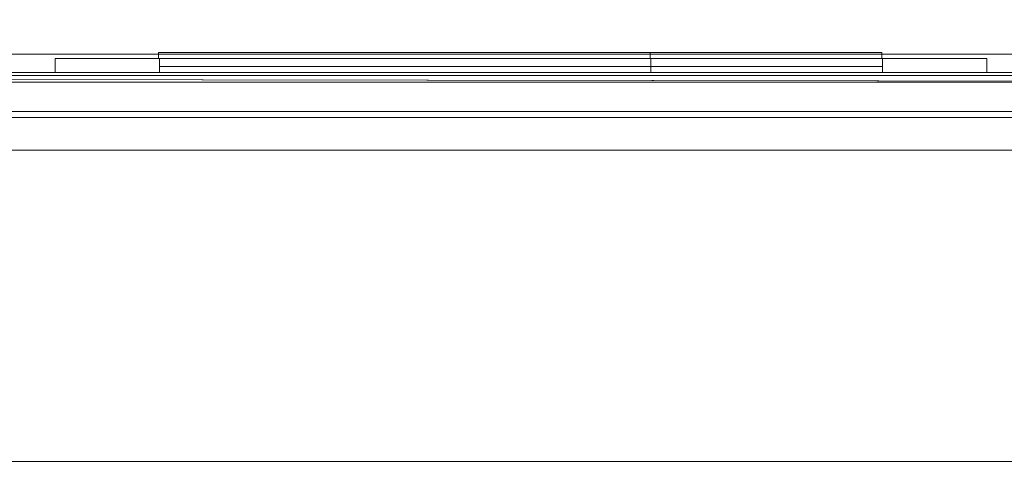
# Model space of a CAD drawing. Header units: inches. Extents: x 813 to 1305, y 19 to 194.
# Tile 651 of 875: x 1248.12 to 1254.46, y 104.09 to 107.07. Entities that reach past the tile are written whole.
import ezdxf

# ---------------------------------------------------------------- set-up
doc = ezdxf.new("R2010")
doc.units = ezdxf.units.IN
doc.header["$MEASUREMENT"] = 0
for name, color, linetype, true_color in [('CET color Grey2', 7, 'Continuous', 0x060606), ('CET color Grey98', 7, 'Continuous', 0xfafafa), ('CET color NavajoWhite4', 7, 'Continuous', 0x81775f)]:
    doc.layers.add(name, color=color, linetype=linetype, true_color=true_color)
doc.layers.add('CET Default', color=7, linetype='Continuous')

# ---------------------------------------------------------------- blocks, each defined once
blk = doc.blocks.new('*C164')
at = {"layer": 'CET color Grey2', "linetype": 'Continuous', "lineweight": 0}
for points, invisible_edges in [([(40, 2.5, 32.1525), (2, 2.5, 32.1525), (2, 2.5, 34.0275), (40, 2.5, 32.1525)], 4), ([(40, 2.5, 32.1525), (2, 2.5, 34.0275), (40, 2.5, 34.0275), (40, 2.5, 32.1525)], 9), ([(2, 2.5, 32.1525), (40, 2.5, 32.1525), (40, 0.5, 32.1525), (2, 2.5, 32.1525)], 4), ([(2, 2.5, 32.1525), (40, 0.5, 32.1525), (2, 0.5, 32.1525), (2, 2.5, 32.1525)], 9), ([(2, 0.5, 34.0275), (40, 0.5, 34.0275), (40, 2.5, 34.0275), (2, 0.5, 34.0275)], 4), ([(2, 0.5, 34.0275), (40, 2.5, 34.0275), (2, 2.5, 34.0275), (2, 0.5, 34.0275)], 9), ([(40, 2.5, 48.4213), (2, 2.5, 48.4213), (2, 2.5, 49.4213), (40, 2.5, 48.4213)], 4), ([(40, 2.5, 48.4213), (2, 2.5, 49.4213), (40, 2.5, 49.4213), (40, 2.5, 48.4213)], 9), ([(2, 2.5, 48.4213), (40, 2.5, 48.4213), (40, 0.5, 48.4213), (2, 2.5, 48.4213)], 4), ([(2, 2.5, 48.4213), (40, 0.5, 48.4213), (2, 0.5, 48.4213), (2, 2.5, 48.4213)], 9), ([(2, 0.5, 49.4213), (40, 0.5, 49.4213), (40, 2.5, 49.4213), (2, 0.5, 49.4213)], 4), ([(2, 0.5, 49.4213), (40, 2.5, 49.4213), (2, 2.5, 49.4213), (2, 0.5, 49.4213)], 9), ([(40, 2.5, 8.59), (2, 2.5, 8.59), (2, 2.5, 9.59), (40, 2.5, 8.59)], 4), ([(40, 2.5, 8.59), (2, 2.5, 9.59), (40, 2.5, 9.59), (40, 2.5, 8.59)], 9), ([(2, 2.5, 8.59), (40, 2.5, 8.59), (40, 0.5, 8.59), (2, 2.5, 8.59)], 4), ([(2, 2.5, 8.59), (40, 0.5, 8.59), (2, 0.5, 8.59), (2, 2.5, 8.59)], 9), ([(2, 0.5, 9.59), (40, 0.5, 9.59), (40, 2.5, 9.59), (2, 0.5, 9.59)], 4), ([(2, 0.5, 9.59), (40, 2.5, 9.59), (2, 2.5, 9.59), (2, 0.5, 9.59)], 9), ([(40, 2.5, 0.5), (2, 2.5, 0.5), (2, 2.5, 1.5), (40, 2.5, 0.5)], 4), ([(40, 2.5, 0.5), (2, 2.5, 1.5), (40, 2.5, 1.5), (40, 2.5, 0.5)], 9), ([(2, 2.5, 0.5), (40, 2.5, 0.5), (40, 0.5, 0.5), (2, 2.5, 0.5)], 4), ([(2, 2.5, 0.5), (40, 0.5, 0.5), (2, 0.5, 0.5), (2, 2.5, 0.5)], 9), ([(2, 0.5, 1.5), (40, 0.5, 1.5), (40, 2.5, 1.5), (2, 0.5, 1.5)], 4), ([(2, 0.5, 1.5), (40, 2.5, 1.5), (2, 2.5, 1.5), (2, 0.5, 1.5)], 9), ([(2, 0.5, 32.1525), (40, 0.5, 32.1525), (40, 0.5, 34.0275), (2, 0.5, 32.1525)], 4), ([(2, 0.5, 32.1525), (40, 0.5, 34.0275), (2, 0.5, 34.0275), (2, 0.5, 32.1525)], 9), ([(2, 0.5, 48.4213), (40, 0.5, 48.4213), (40, 0.5, 49.4213), (2, 0.5, 48.4213)], 4), ([(2, 0.5, 48.4213), (40, 0.5, 49.4213), (2, 0.5, 49.4213), (2, 0.5, 48.4213)], 9), ([(2, 0.5, 8.59), (40, 0.5, 8.59), (40, 0.5, 9.59), (2, 0.5, 8.59)], 4), ([(2, 0.5, 8.59), (40, 0.5, 9.59), (2, 0.5, 9.59), (2, 0.5, 8.59)], 9), ([(2, 0.5, 0.5), (40, 0.5, 0.5), (40, 0.5, 1.5), (2, 0.5, 0.5)], 4), ([(2, 0.5, 0.5), (40, 0.5, 1.5), (2, 0.5, 1.5), (2, 0.5, 0.5)], 9)]:
    blk.add_3dface(points, dxfattribs=dict(at, invisible_edges=invisible_edges))
at = {"layer": 'CET color Grey98', "linetype": 'Continuous', "lineweight": 0}
for points, invisible_edges in [([(36.225, 3.09, 5.5505), (31.575, 3.09, 5.5505), (31.575, 3.1294, 5.5505), (36.225, 3.09, 5.5505)], 4), ([(36.225, 3.09, 5.5505), (31.575, 3.1294, 5.5505), (36.225, 3.1294, 5.5505), (36.225, 3.09, 5.5505)], 9), ([(36.225, 3.1294, 7.5505), (31.575, 3.1294, 7.5505), (31.575, 3.09, 7.5505), (36.225, 3.1294, 7.5505)], 4), ([(36.225, 3.1294, 7.5505), (31.575, 3.09, 7.5505), (36.225, 3.09, 7.5505), (36.225, 3.1294, 7.5505)], 9), ([(36.225, 3.1294, 5.5505), (31.575, 3.1294, 5.5505), (31.575, 3.1294, 7.5505), (36.225, 3.1294, 5.5505)], 4), ([(36.225, 3.1294, 5.5505), (31.575, 3.1294, 7.5505), (36.225, 3.1294, 7.5505), (36.225, 3.1294, 5.5505)], 9), ([(31.575, 3.1294, 5.5505), (31.575, 3.09, 5.5505), (31.575, 3.09, 7.5505), (31.575, 3.1294, 5.5505)], 4), ([(31.575, 3.1294, 5.5505), (31.575, 3.09, 7.5505), (31.575, 3.1294, 7.5505), (31.575, 3.1294, 5.5505)], 9), ([(31.575, 3.09, 5.0305), (31.575, 3.1294, 5.0305), (31.575, 3.1294, 3.3705), (31.575, 3.09, 5.0305)], 4), ([(31.575, 3.09, 5.0305), (31.575, 3.1294, 3.3705), (31.575, 3.09, 3.3705), (31.575, 3.09, 5.0305)], 9), ([(31.575, 3.09, 5.0305), (34.735, 3.09, 5.0305), (34.735, 3.1294, 5.0305), (31.575, 3.09, 5.0305)], 4), ([(31.575, 3.09, 5.0305), (34.735, 3.1294, 5.0305), (31.575, 3.1294, 5.0305), (31.575, 3.09, 5.0305)], 9), ([(31.575, 3.1294, 3.3705), (34.735, 3.1294, 3.3705), (34.735, 3.09, 3.3705), (31.575, 3.1294, 3.3705)], 4), ([(31.575, 3.1294, 3.3705), (34.735, 3.09, 3.3705), (31.575, 3.09, 3.3705), (31.575, 3.1294, 3.3705)], 9), ([(31.575, 3.1294, 5.0305), (34.735, 3.1294, 5.0305), (34.735, 3.1294, 3.3705), (31.575, 3.1294, 5.0305)], 4), ([(31.575, 3.1294, 5.0305), (34.735, 3.1294, 3.3705), (31.575, 3.1294, 3.3705), (31.575, 3.1294, 5.0305)], 9), ([(34.735, 3.1294, 5.0305), (34.735, 3.09, 5.0305), (34.735, 3.09, 3.3705), (34.735, 3.1294, 5.0305)], 4), ([(34.735, 3.1294, 5.0305), (34.735, 3.09, 3.3705), (34.735, 3.1294, 3.3705), (34.735, 3.1294, 5.0305)], 9), ([(36.225, 3.09, 5.5505), (36.225, 3.1294, 5.5505), (36.225, 3.1294, 7.5505), (36.225, 3.09, 5.5505)], 4), ([(36.225, 3.09, 5.5505), (36.225, 3.1294, 7.5505), (36.225, 3.09, 7.5505), (36.225, 3.09, 5.5505)], 9), ([(31.58, 3.09, 5.5455), (31.58, 3.09, 5.0305), (30.91, 3.09, 2.5955), (31.58, 3.09, 5.5455)], 15), ([(31.58, 3.09, 7.5455), (31.58, 3.09, 5.5455), (30.91, 3.09, 2.5955), (31.58, 3.09, 7.5455)], 6), ([(31.58, 3.09, 7.5455), (30.91, 3.09, 2.5955), (30.91, 3.09, 8.2155), (31.58, 3.09, 7.5455)], 13), ([(36.23, 3.09, 7.5455), (31.58, 3.09, 7.5455), (30.91, 3.09, 8.2155), (36.23, 3.09, 7.5455)], 6), ([(36.23, 3.09, 7.5455), (30.91, 3.09, 8.2155), (36.9, 3.09, 8.2155), (36.23, 3.09, 7.5455)], 13), ([(34.74, 3.09, 3.3705), (36.9, 3.09, 2.5955), (30.91, 3.09, 2.5955), (34.74, 3.09, 3.3705)], 13), ([(31.58, 3.09, 3.3705), (34.74, 3.09, 3.3705), (30.91, 3.09, 2.5955), (31.58, 3.09, 3.3705)], 6), ([(31.58, 3.09, 3.3705), (30.91, 3.09, 2.5955), (31.58, 3.09, 5.0305), (31.58, 3.09, 3.3705)], 11), ([(30.91, 3.09, 2.5955), (36.9, 3.09, 2.5955), (30.91, 3, 2.5955), (30.91, 3.09, 2.5955)], 2), ([(36.9, 3.09, 2.5955), (36.9, 3, 2.5955), (30.91, 3, 2.5955), (36.9, 3.09, 2.5955)], 4), ([(30.91, 3.09, 8.2155), (30.91, 3.09, 2.5955), (30.91, 3, 8.2155), (30.91, 3.09, 8.2155)], 2), ([(30.91, 3.09, 2.5955), (30.91, 3, 2.5955), (30.91, 3, 8.2155), (30.91, 3.09, 2.5955)], 4), ([(36.9, 3.09, 8.2155), (30.91, 3.09, 8.2155), (36.9, 3, 8.2155), (36.9, 3.09, 8.2155)], 2), ([(30.91, 3.09, 8.2155), (30.91, 3, 8.2155), (36.9, 3, 8.2155), (30.91, 3.09, 8.2155)], 4), ([(31.575, 3.09, 5.5505), (36.225, 3.09, 5.5505), (36.225, 3.09, 7.5505), (31.575, 3.09, 5.5505)], 4), ([(31.575, 3.09, 5.5505), (36.225, 3.09, 7.5505), (31.575, 3.09, 7.5505), (31.575, 3.09, 5.5505)], 9), ([(34.735, 3.09, 5.0305), (31.575, 3.09, 5.0305), (31.575, 3.09, 3.3705), (34.735, 3.09, 5.0305)], 4), ([(34.735, 3.09, 5.0305), (31.575, 3.09, 3.3705), (34.735, 3.09, 3.3705), (34.735, 3.09, 5.0305)], 9), ([(31.58, 3.09, 5.5455), (31.58, 3.09, 7.5455), (31.58, 3, 5.5455), (31.58, 3.09, 5.5455)], 2), ([(31.58, 3.09, 7.5455), (31.58, 3, 7.5455), (31.58, 3, 5.5455), (31.58, 3.09, 7.5455)], 4), ([(36.23, 3.09, 5.5455), (31.58, 3.09, 5.5455), (36.23, 3, 5.5455), (36.23, 3.09, 5.5455)], 2), ([(31.58, 3.09, 5.5455), (31.58, 3, 5.5455), (36.23, 3, 5.5455), (31.58, 3.09, 5.5455)], 4), ([(31.58, 3.09, 5.0305), (34.74, 3.09, 5.0305), (31.58, 3, 5.0305), (31.58, 3.09, 5.0305)], 2), ([(34.74, 3.09, 5.0305), (34.74, 3, 5.0305), (31.58, 3, 5.0305), (34.74, 3.09, 5.0305)], 4), ([(31.58, 3.09, 3.3705), (31.58, 3.09, 5.0305), (31.58, 3, 3.3705), (31.58, 3.09, 3.3705)], 2), ([(31.58, 3.09, 5.0305), (31.58, 3, 5.0305), (31.58, 3, 3.3705), (31.58, 3.09, 5.0305)], 4), ([(34.74, 3.09, 3.3705), (31.58, 3.09, 3.3705), (34.74, 3, 3.3705), (34.74, 3.09, 3.3705)], 2), ([(31.58, 3.09, 3.3705), (31.58, 3, 3.3705), (34.74, 3, 3.3705), (31.58, 3.09, 3.3705)], 4), ([(31.58, 3.09, 5.5455), (36.23, 3.09, 5.5455), (34.74, 3.09, 5.0305), (31.58, 3.09, 5.5455)], 6), ([(31.58, 3.09, 5.5455), (34.74, 3.09, 5.0305), (31.58, 3.09, 5.0305), (31.58, 3.09, 5.5455)], 13), ([(31.58, 3.09, 7.5455), (36.23, 3.09, 7.5455), (31.58, 3, 7.5455), (31.58, 3.09, 7.5455)], 2), ([(36.23, 3.09, 7.5455), (36.23, 3, 7.5455), (31.58, 3, 7.5455), (36.23, 3.09, 7.5455)], 4), ([(36.23, 3.0394, 5.5455), (31.58, 3.0394, 5.5455), (31.58, 3.0394, 7.5455), (36.23, 3.0394, 5.5455)], 4), ([(36.23, 3.0394, 5.5455), (31.58, 3.0394, 7.5455), (36.23, 3.0394, 7.5455), (36.23, 3.0394, 5.5455)], 9), ([(34.74, 3.0394, 3.3705), (31.58, 3.0394, 3.3705), (31.58, 3.0394, 5.0305), (34.74, 3.0394, 3.3705)], 4), ([(34.74, 3.0394, 3.3705), (31.58, 3.0394, 5.0305), (34.74, 3.0394, 5.0305), (34.74, 3.0394, 3.3705)], 9), ([(36.1675, 3.09, 5.608), (31.6425, 3.09, 5.608), (31.6425, 3.09, 7.483), (36.1675, 3.09, 5.608)], 4), ([(36.1675, 3.09, 5.608), (31.6425, 3.09, 7.483), (36.1675, 3.09, 7.483), (36.1675, 3.09, 5.608)], 9), ([(34.6775, 3.09, 3.433), (31.6425, 3.09, 3.433), (31.6425, 3.09, 4.968), (34.6775, 3.09, 3.433)], 4), ([(34.6775, 3.09, 3.433), (31.6425, 3.09, 4.968), (34.6775, 3.09, 4.968), (34.6775, 3.09, 3.433)], 9), ([(34.74, 3.09, 5.0305), (34.74, 3.09, 3.3705), (34.74, 3, 5.0305), (34.74, 3.09, 5.0305)], 2), ([(34.74, 3.09, 3.3705), (34.74, 3, 3.3705), (34.74, 3, 5.0305), (34.74, 3.09, 3.3705)], 4), ([(36.23, 3.09, 5.5455), (34.74, 3.09, 3.3705), (34.74, 3.09, 5.0305), (36.23, 3.09, 5.5455)], 13), ([(34.74, 3.09, 3.3705), (36.23, 3.09, 5.5455), (36.9, 3.09, 2.5955), (34.74, 3.09, 3.3705)], 15), ([(36.23, 3.09, 5.5455), (36.23, 3.09, 7.5455), (36.9, 3.09, 8.2155), (36.23, 3.09, 5.5455)], 6), ([(36.23, 3.09, 5.5455), (36.9, 3.09, 8.2155), (36.9, 3.09, 2.5955), (36.23, 3.09, 5.5455)], 13), ([(36.23, 3.09, 7.5455), (36.23, 3.09, 5.5455), (36.23, 3, 7.5455), (36.23, 3.09, 7.5455)], 2), ([(36.23, 3.09, 5.5455), (36.23, 3, 5.5455), (36.23, 3, 7.5455), (36.23, 3.09, 5.5455)], 4), ([(36.9, 3.09, 2.5955), (36.9, 3.09, 8.2155), (36.9, 3, 2.5955), (36.9, 3.09, 2.5955)], 2), ([(36.9, 3.09, 8.2155), (36.9, 3, 8.2155), (36.9, 3, 2.5955), (36.9, 3.09, 8.2155)], 4), ([(42, 3, 0.5625), (0, 3, 0.5625), (0, 3, 0.8675), (42, 3, 0.5625)], 4), ([(42, 3, 0.5625), (0, 3, 0.8675), (42, 3, 0.8675), (42, 3, 0.5625)], 9), ([(42, 3, 0.8675), (0, 3, 0.8675), (0, 2.9375, 0.93), (42, 3, 0.8675)], 4), ([(42, 3, 0.8675), (0, 2.9375, 0.93), (42, 2.9375, 0.93), (42, 3, 0.8675)], 9), ([(41.9803, 3, 1.18), (0.0197, 3, 1.18), (0.0197, 3, 8.84), (41.9803, 3, 1.18)], 4), ([(41.9803, 3, 1.18), (0.0197, 3, 8.84), (41.9803, 3, 8.84), (41.9803, 3, 1.18)], 9), ([(41.9803, 3, 8.84), (0.0197, 3, 8.84), (0.0197, 2.9375, 8.9025), (41.9803, 3, 8.84)], 4), ([(41.9803, 3, 8.84), (0.0197, 2.9375, 8.9025), (41.9803, 2.9375, 8.9025), (41.9803, 3, 8.84)], 9), ([(0.0312, 0.0197, 49.5), (41.9687, 0.0197, 49.5), (41.9687, 2.9803, 49.5), (0.0312, 0.0197, 49.5)], 4), ([(0.0312, 0.0197, 49.5), (41.9687, 2.9803, 49.5), (0.0312, 2.9803, 49.5), (0.0312, 0.0197, 49.5)], 9), ([(0.0312, 2.9803, 49.5), (41.9687, 2.9803, 49.5), (41.9687, 2.9803, 49.25), (0.0312, 2.9803, 49.5)], 4), ([(0.0312, 2.9803, 49.5), (41.9687, 2.9803, 49.25), (0.0312, 2.9803, 49.25), (0.0312, 2.9803, 49.5)], 9), ([(0.0312, 2.9803, 49.25), (41.9687, 2.9803, 49.25), (41.9687, 0.0197, 49.25), (0.0312, 2.9803, 49.25)], 4), ([(0.0312, 2.9803, 49.25), (41.9687, 0.0197, 49.25), (0.0312, 0.0197, 49.25), (0.0312, 2.9803, 49.25)], 9), ([(41.8125, 2.9375, 9.09), (0.1875, 3, 9.1525), (41.8125, 3, 9.1525), (41.8125, 2.9375, 9.09)], 9), ([(41.8125, 2.9375, 9.09), (0.1875, 2.9375, 9.09), (0.1875, 3, 9.1525), (41.8125, 2.9375, 9.09)], 4), ([(41.8125, 3, 9.1525), (0.1875, 3, 32.9025), (41.8125, 3, 32.9025), (41.8125, 3, 9.1525)], 9), ([(41.8125, 3, 9.1525), (0.1875, 3, 9.1525), (0.1875, 3, 32.9025), (41.8125, 3, 9.1525)], 4), ([(41.8125, 3, 32.9025), (0.1875, 2.9375, 32.965), (41.8125, 2.9375, 32.965), (41.8125, 3, 32.9025)], 9), ([(41.8125, 3, 32.9025), (0.1875, 3, 32.9025), (0.1875, 2.9375, 32.965), (41.8125, 3, 32.9025)], 4), ([(41.8125, 3, 33.26), (41.8125, 2.75, 33.26), (0.1875, 3, 33.26), (41.8125, 3, 33.26)], 2), ([(0.1875, 3, 33.26), (41.8125, 2.75, 33.26), (0.1875, 2.75, 33.26), (0.1875, 3, 33.26)], 9), ([(41.8125, 3, 33.26), (0.1875, 3, 33.26), (0.1875, 3, 35.005), (41.8125, 3, 33.26)], 4), ([(41.8125, 3, 33.26), (0.1875, 3, 35.005), (41.8125, 3, 35.005), (41.8125, 3, 33.26)], 9), ([(41.8125, 2.75, 34.92), (41.8125, 3, 34.92), (0.1875, 3, 34.92), (41.8125, 2.75, 34.92)], 4), ([(41.8125, 2.75, 34.92), (0.1875, 3, 34.92), (0.1875, 2.75, 34.92), (41.8125, 2.75, 34.92)], 9), ([(41.8125, 3, 35.26), (41.8125, 2.75, 35.26), (0.1875, 3, 35.26), (41.8125, 3, 35.26)], 2), ([(0.1875, 3, 35.26), (41.8125, 2.75, 35.26), (0.1875, 2.75, 35.26), (0.1875, 3, 35.26)], 9), ([(41.8125, 3, 35.26), (0.1875, 3, 35.26), (0.1875, 3, 37.005), (41.8125, 3, 35.26)], 4), ([(41.8125, 3, 35.26), (0.1875, 3, 37.005), (41.8125, 3, 37.005), (41.8125, 3, 35.26)], 9), ([(41.8125, 2.75, 36.92), (41.8125, 3, 36.92), (0.1875, 3, 36.92), (41.8125, 2.75, 36.92)], 4), ([(41.8125, 2.75, 36.92), (0.1875, 3, 36.92), (0.1875, 2.75, 36.92), (41.8125, 2.75, 36.92)], 9), ([(41.8125, 3, 37.26), (41.8125, 2.75, 37.26), (0.1875, 3, 37.26), (41.8125, 3, 37.26)], 2), ([(0.1875, 3, 37.26), (41.8125, 2.75, 37.26), (0.1875, 2.75, 37.26), (0.1875, 3, 37.26)], 9), ([(41.8125, 3, 37.26), (0.1875, 3, 37.26), (0.1875, 3, 39.005), (41.8125, 3, 37.26)], 4), ([(41.8125, 3, 37.26), (0.1875, 3, 39.005), (41.8125, 3, 39.005), (41.8125, 3, 37.26)], 9), ([(41.8125, 2.75, 38.92), (41.8125, 3, 38.92), (0.1875, 3, 38.92), (41.8125, 2.75, 38.92)], 4), ([(41.8125, 2.75, 38.92), (0.1875, 3, 38.92), (0.1875, 2.75, 38.92), (41.8125, 2.75, 38.92)], 9), ([(41.8125, 3, 39.26), (41.8125, 2.75, 39.26), (0.1875, 3, 39.26), (41.8125, 3, 39.26)], 2), ([(0.1875, 3, 39.26), (41.8125, 2.75, 39.26), (0.1875, 2.75, 39.26), (0.1875, 3, 39.26)], 9), ([(41.8125, 3, 39.26), (0.1875, 3, 39.26), (0.1875, 3, 41.005), (41.8125, 3, 39.26)], 4), ([(41.8125, 3, 39.26), (0.1875, 3, 41.005), (41.8125, 3, 41.005), (41.8125, 3, 39.26)], 9), ([(41.8125, 2.75, 40.92), (41.8125, 3, 40.92), (0.1875, 3, 40.92), (41.8125, 2.75, 40.92)], 4), ([(41.8125, 2.75, 40.92), (0.1875, 3, 40.92), (0.1875, 2.75, 40.92), (41.8125, 2.75, 40.92)], 9), ([(41.8125, 3, 41.26), (41.8125, 2.75, 41.26), (0.1875, 3, 41.26), (41.8125, 3, 41.26)], 2), ([(0.1875, 3, 41.26), (41.8125, 2.75, 41.26), (0.1875, 2.75, 41.26), (0.1875, 3, 41.26)], 9), ([(41.8125, 3, 41.26), (0.1875, 3, 41.26), (0.1875, 3, 43.005), (41.8125, 3, 41.26)], 4), ([(41.8125, 3, 41.26), (0.1875, 3, 43.005), (41.8125, 3, 43.005), (41.8125, 3, 41.26)], 9), ([(41.8125, 2.75, 42.92), (41.8125, 3, 42.92), (0.1875, 3, 42.92), (41.8125, 2.75, 42.92)], 4), ([(41.8125, 2.75, 42.92), (0.1875, 3, 42.92), (0.1875, 2.75, 42.92), (41.8125, 2.75, 42.92)], 9), ([(41.8125, 3, 43.26), (41.8125, 2.75, 43.26), (0.1875, 3, 43.26), (41.8125, 3, 43.26)], 2), ([(0.1875, 3, 43.26), (41.8125, 2.75, 43.26), (0.1875, 2.75, 43.26), (0.1875, 3, 43.26)], 9), ([(41.8125, 3, 43.26), (0.1875, 3, 43.26), (0.1875, 3, 45.005), (41.8125, 3, 43.26)], 4), ([(41.8125, 3, 43.26), (0.1875, 3, 45.005), (41.8125, 3, 45.005), (41.8125, 3, 43.26)], 9), ([(41.8125, 2.75, 44.92), (41.8125, 3, 44.92), (0.1875, 3, 44.92), (41.8125, 2.75, 44.92)], 4), ([(41.8125, 2.75, 44.92), (0.1875, 3, 44.92), (0.1875, 2.75, 44.92), (41.8125, 2.75, 44.92)], 9), ([(41.8125, 3, 45.26), (41.8125, 2.75, 45.26), (0.1875, 3, 45.26), (41.8125, 3, 45.26)], 2), ([(0.1875, 3, 45.26), (41.8125, 2.75, 45.26), (0.1875, 2.75, 45.26), (0.1875, 3, 45.26)], 9), ([(41.8125, 3, 45.26), (0.1875, 3, 45.26), (0.1875, 3, 47.005), (41.8125, 3, 45.26)], 4), ([(41.8125, 3, 45.26), (0.1875, 3, 47.005), (41.8125, 3, 47.005), (41.8125, 3, 45.26)], 9), ([(41.8125, 2.75, 46.92), (41.8125, 3, 46.92), (0.1875, 3, 46.92), (41.8125, 2.75, 46.92)], 4), ([(41.8125, 2.75, 46.92), (0.1875, 3, 46.92), (0.1875, 2.75, 46.92), (41.8125, 2.75, 46.92)], 9), ([(41.8125, 3, 47.26), (41.8125, 2.75, 47.26), (0.1875, 3, 47.26), (41.8125, 3, 47.26)], 2), ([(0.1875, 3, 47.26), (41.8125, 2.75, 47.26), (0.1875, 2.75, 47.26), (0.1875, 3, 47.26)], 9), ([(41.8125, 3, 47.26), (0.1875, 3, 47.26), (0.1875, 3, 49.005), (41.8125, 3, 47.26)], 4), ([(41.8125, 3, 47.26), (0.1875, 3, 49.005), (41.8125, 3, 49.005), (41.8125, 3, 47.26)], 9), ([(31.58, 3, 5.0305), (30.91, 3, 2.5955), (31.58, 3, 3.3705), (31.58, 3, 5.0305)], 2), ([(30.91, 3, 2.5955), (34.74, 3, 3.3705), (31.58, 3, 3.3705), (30.91, 3, 2.5955)], 13), ([(30.91, 3, 2.5955), (36.9, 3, 2.5955), (34.74, 3, 3.3705), (30.91, 3, 2.5955)], 6), ([(36.9, 3, 8.2155), (30.91, 3, 8.2155), (36.23, 3, 7.5455), (36.9, 3, 8.2155)], 6), ([(30.91, 3, 8.2155), (31.58, 3, 7.5455), (36.23, 3, 7.5455), (30.91, 3, 8.2155)], 13), ([(30.91, 3, 8.2155), (30.91, 3, 2.5955), (31.58, 3, 7.5455), (30.91, 3, 8.2155)], 6), ([(30.91, 3, 2.5955), (31.58, 3, 5.5455), (31.58, 3, 7.5455), (30.91, 3, 2.5955)], 4), ([(31.58, 3, 5.0305), (34.74, 3, 5.0305), (31.58, 3, 5.5455), (31.58, 3, 5.0305)], 2), ([(34.74, 3, 5.0305), (36.23, 3, 5.5455), (31.58, 3, 5.5455), (34.74, 3, 5.0305)], 13), ([(36.9, 3, 2.5955), (36.23, 3, 5.5455), (34.74, 3, 3.3705), (36.9, 3, 2.5955)], 15), ([(34.74, 3, 5.0305), (34.74, 3, 3.3705), (36.23, 3, 5.5455), (34.74, 3, 5.0305)], 6), ([(36.9, 3, 2.5955), (36.9, 3, 8.2155), (36.23, 3, 5.5455), (36.9, 3, 2.5955)], 6), ([(36.9, 3, 8.2155), (36.23, 3, 7.5455), (36.23, 3, 5.5455), (36.9, 3, 8.2155)], 13), ([(42, 2.9375, 0.93), (0, 2.9375, 0.93), (0, 2.75, 0.93), (42, 2.9375, 0.93)], 4), ([(42, 2.9375, 0.93), (0, 2.75, 0.93), (42, 2.75, 0.93), (42, 2.9375, 0.93)], 9), ([(42, 2.75, 0.5), (0, 2.75, 0.5), (0, 2.9375, 0.5), (42, 2.75, 0.5)], 4), ([(42, 2.75, 0.5), (0, 2.9375, 0.5), (42, 2.9375, 0.5), (42, 2.75, 0.5)], 9), ([(41.9803, 2.9375, 8.9025), (0.0197, 2.9375, 8.9025), (0.0197, 2.75, 8.9025), (41.9803, 2.9375, 8.9025)], 4), ([(41.9803, 2.9375, 8.9025), (0.0197, 2.75, 8.9025), (41.9803, 2.75, 8.9025), (41.9803, 2.9375, 8.9025)], 9), ([(41.9803, 2.75, 1.1175), (0.0197, 2.75, 1.1175), (0.0197, 2.9375, 1.1175), (41.9803, 2.75, 1.1175)], 4), ([(41.9803, 2.75, 1.1175), (0.0197, 2.9375, 1.1175), (41.9803, 2.9375, 1.1175), (41.9803, 2.75, 1.1175)], 9), ([(41.8125, 2.75, 9.09), (0.1875, 2.9375, 9.09), (41.8125, 2.9375, 9.09), (41.8125, 2.75, 9.09)], 9), ([(41.8125, 2.75, 9.09), (0.1875, 2.75, 9.09), (0.1875, 2.9375, 9.09), (41.8125, 2.75, 9.09)], 4), ([(41.8125, 2.9375, 32.965), (0.1875, 2.75, 32.965), (41.8125, 2.75, 32.965), (41.8125, 2.9375, 32.965)], 9), ([(41.8125, 2.9375, 32.965), (0.1875, 2.9375, 32.965), (0.1875, 2.75, 32.965), (41.8125, 2.9375, 32.965)], 4), ([(42, 2.75, 0.93), (0, 2.75, 0.93), (0, 2.75, 0.5), (42, 2.75, 0.93)], 4), ([(42, 2.75, 0.93), (0, 2.75, 0.5), (42, 2.75, 0.5), (42, 2.75, 0.93)], 9), ([(41.9803, 2.75, 8.9025), (0.0197, 2.75, 8.9025), (0.0197, 2.75, 1.1175), (41.9803, 2.75, 8.9025)], 4), ([(41.9803, 2.75, 8.9025), (0.0197, 2.75, 1.1175), (41.9803, 2.75, 1.1175), (41.9803, 2.75, 8.9025)], 9), ([(41.9803, 2.7106, 0.93), (0.0197, 2.7106, 0.93), (0.0197, 2.75, 0.93), (41.9803, 2.7106, 0.93)], 4), ([(41.9803, 2.7106, 0.93), (0.0197, 2.75, 0.93), (41.9803, 2.75, 0.93), (41.9803, 2.7106, 0.93)], 9), ([(41.9803, 2.75, 1.1175), (0.0197, 2.75, 1.1175), (0.0197, 2.7106, 1.1175), (41.9803, 2.75, 1.1175)], 4), ([(41.9803, 2.75, 1.1175), (0.0197, 2.7106, 1.1175), (41.9803, 2.7106, 1.1175), (41.9803, 2.75, 1.1175)], 9), ([(41.9803, 2.75, 0.93), (0.0197, 2.75, 0.93), (0.0197, 2.75, 1.1175), (41.9803, 2.75, 0.93)], 4), ([(41.9803, 2.75, 0.93), (0.0197, 2.75, 1.1175), (41.9803, 2.75, 1.1175), (41.9803, 2.75, 0.93)], 9), ([(41.9803, 2.7106, 8.9025), (0.0197, 2.7106, 8.9025), (0.0197, 2.75, 8.9025), (41.9803, 2.7106, 8.9025)], 4), ([(41.9803, 2.7106, 8.9025), (0.0197, 2.75, 8.9025), (41.9803, 2.75, 8.9025), (41.9803, 2.7106, 8.9025)], 9), ([(41.9803, 2.75, 9.09), (0.0197, 2.75, 9.09), (0.0197, 2.7106, 9.09), (41.9803, 2.75, 9.09)], 4), ([(41.9803, 2.75, 9.09), (0.0197, 2.7106, 9.09), (41.9803, 2.7106, 9.09), (41.9803, 2.75, 9.09)], 9), ([(41.9803, 2.75, 8.9025), (0.0197, 2.75, 8.9025), (0.0197, 2.75, 9.09), (41.9803, 2.75, 8.9025)], 4), ([(41.9803, 2.75, 8.9025), (0.0197, 2.75, 9.09), (41.9803, 2.75, 9.09), (41.9803, 2.75, 8.9025)], 9), ([(41.8125, 2.75, 32.965), (0.1875, 2.75, 9.09), (41.8125, 2.75, 9.09), (41.8125, 2.75, 32.965)], 9), ([(41.8125, 2.75, 32.965), (0.1875, 2.75, 32.965), (0.1875, 2.75, 9.09), (41.8125, 2.75, 32.965)], 4), ([(41.8125, 2.75, 32.92), (0.1875, 2.75, 32.92), (0.1875, 2.75, 33.26), (41.8125, 2.75, 32.92)], 4), ([(41.8125, 2.75, 32.92), (0.1875, 2.75, 33.26), (41.8125, 2.75, 33.26), (41.8125, 2.75, 32.92)], 9), ([(41.8125, 2.75, 34.92), (0.1875, 2.75, 34.92), (0.1875, 2.75, 35.26), (41.8125, 2.75, 34.92)], 4), ([(41.8125, 2.75, 34.92), (0.1875, 2.75, 35.26), (41.8125, 2.75, 35.26), (41.8125, 2.75, 34.92)], 9), ([(41.8125, 2.75, 36.92), (0.1875, 2.75, 36.92), (0.1875, 2.75, 37.26), (41.8125, 2.75, 36.92)], 4), ([(41.8125, 2.75, 36.92), (0.1875, 2.75, 37.26), (41.8125, 2.75, 37.26), (41.8125, 2.75, 36.92)], 9), ([(41.8125, 2.75, 38.92), (0.1875, 2.75, 38.92), (0.1875, 2.75, 39.26), (41.8125, 2.75, 38.92)], 4), ([(41.8125, 2.75, 38.92), (0.1875, 2.75, 39.26), (41.8125, 2.75, 39.26), (41.8125, 2.75, 38.92)], 9), ([(41.8125, 2.75, 40.92), (0.1875, 2.75, 40.92), (0.1875, 2.75, 41.26), (41.8125, 2.75, 40.92)], 4), ([(41.8125, 2.75, 40.92), (0.1875, 2.75, 41.26), (41.8125, 2.75, 41.26), (41.8125, 2.75, 40.92)], 9), ([(41.8125, 2.75, 42.92), (0.1875, 2.75, 42.92), (0.1875, 2.75, 43.26), (41.8125, 2.75, 42.92)], 4), ([(41.8125, 2.75, 42.92), (0.1875, 2.75, 43.26), (41.8125, 2.75, 43.26), (41.8125, 2.75, 42.92)], 9), ([(41.8125, 2.75, 44.92), (0.1875, 2.75, 44.92), (0.1875, 2.75, 45.26), (41.8125, 2.75, 44.92)], 4), ([(41.8125, 2.75, 44.92), (0.1875, 2.75, 45.26), (41.8125, 2.75, 45.26), (41.8125, 2.75, 44.92)], 9), ([(41.8125, 2.75, 46.92), (0.1875, 2.75, 46.92), (0.1875, 2.75, 47.26), (41.8125, 2.75, 46.92)], 4), ([(41.8125, 2.75, 46.92), (0.1875, 2.75, 47.26), (41.8125, 2.75, 47.26), (41.8125, 2.75, 46.92)], 9), ([(0.0197, 2.7106, 0.93), (41.9803, 2.7106, 0.93), (41.9803, 2.7106, 1.1175), (0.0197, 2.7106, 0.93)], 4), ([(0.0197, 2.7106, 0.93), (41.9803, 2.7106, 1.1175), (0.0197, 2.7106, 1.1175), (0.0197, 2.7106, 0.93)], 9), ([(0.0197, 2.7106, 8.9025), (41.9803, 2.7106, 8.9025), (41.9803, 2.7106, 9.09), (0.0197, 2.7106, 8.9025)], 4), ([(0.0197, 2.7106, 8.9025), (41.9803, 2.7106, 9.09), (0.0197, 2.7106, 9.09), (0.0197, 2.7106, 8.9025)], 9)]:
    blk.add_3dface(points, dxfattribs=dict(at, invisible_edges=invisible_edges))
for points in [[(42, 2.9375, 0.5), (0, 2.9375, 0.5), (0, 3, 0.5625), (42, 2.9375, 0.5)], [(42, 2.9375, 0.5), (0, 3, 0.5625), (42, 3, 0.5625), (42, 2.9375, 0.5)], [(41.9803, 2.9375, 1.1175), (0.0197, 2.9375, 1.1175), (0.0197, 3, 1.18), (41.9803, 2.9375, 1.1175)], [(41.9803, 2.9375, 1.1175), (0.0197, 3, 1.18), (41.9803, 3, 1.18), (41.9803, 2.9375, 1.1175)], [(30.91, 3, 2.5955), (31.58, 3, 5.0305), (31.58, 3, 5.5455), (30.91, 3, 2.5955)]]:
    blk.add_3dface(points, dxfattribs=at)
blk = doc.blocks.new('*C163')
at = {"layer": 'CET Default', "linetype": 'Continuous', "lineweight": 0, "rotation": 359.9999999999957}
blk.add_blockref('*C164', (418.7222, 916.8549), dxfattribs=at)
blk = doc.blocks.new('*C180')
at = {"layer": 'CET color Grey98', "linetype": 'Continuous', "lineweight": 0}
for points, invisible_edges in [([(0.1181, -0.1181, 29), (84, 0, 28.8819), (0, 0, 28.8819), (0.1181, -0.1181, 29)], 9), ([(0, 0, 28.8819), (84, 0, 28.8819), (84, 0, 27.8681), (0, 0, 28.8819)], 4), ([(0, 0, 28.8819), (84, 0, 27.8681), (0, 0, 27.8681), (0, 0, 28.8819)], 9), ([(0, 0, 27.8681), (84, 0, 27.8681), (83.8819, -0.1181, 27.75), (0, 0, 27.8681)], 4), ([(0, 0, 27.8681), (83.8819, -0.1181, 27.75), (0.1181, -0.1181, 27.75), (0, 0, 27.8681)], 9), ([(0.1181, -0.1181, 29), (83.8819, -0.1181, 29), (84, 0, 28.8819), (0.1181, -0.1181, 29)], 4), ([(0.1181, -23.913, 29), (83.8819, -23.913, 29), (83.8819, -0.1181, 29), (0.1181, -23.913, 29)], 4), ([(0.1181, -23.913, 29), (83.8819, -0.1181, 29), (0.1181, -0.1181, 29), (0.1181, -23.913, 29)], 9), ([(0.1181, -0.1181, 27.75), (83.8819, -0.1181, 27.75), (83.8819, -0.1181, 29), (0.1181, -0.1181, 27.75)], 4), ([(0.1181, -0.1181, 27.75), (83.8819, -0.1181, 29), (0.1181, -0.1181, 29), (0.1181, -0.1181, 27.75)], 9)]:
    blk.add_3dface(points, dxfattribs=dict(at, invisible_edges=invisible_edges))
at = {"layer": 'CET color NavajoWhite4', "linetype": 'Continuous', "lineweight": 0}
for points, invisible_edges in [([(0.1181, -23.913, 27.75), (83.8819, -0.1181, 27.75), (83.8819, -23.913, 27.75), (0.1181, -23.913, 27.75)], 9), ([(0.1181, -23.913, 27.75), (0.1181, -0.1181, 27.75), (83.8819, -0.1181, 27.75), (0.1181, -23.913, 27.75)], 4)]:
    blk.add_3dface(points, dxfattribs=dict(at, invisible_edges=invisible_edges))
blk = doc.blocks.new('*C179')
at = {"layer": 'CET Default', "linetype": 'Continuous', "lineweight": 0, "rotation": 179.9999999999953}
blk.add_blockref('*C180', (502.7222, 919.8549), dxfattribs=at)
blk = doc.blocks.new('*C250')
at = {"layer": 'CET color Grey98', "linetype": 'Continuous', "lineweight": 0}
for points, invisible_edges in [([(41.49, 14, 65), (0.5, 14, 65), (0.5, 14, 65.5), (41.49, 14, 65)], 4), ([(41.49, 14, 65), (0.5, 14, 65.5), (41.49, 14, 65.5), (41.49, 14, 65)], 9), ([(0.5, 14, 65), (41.49, 14, 65), (41.49, 0.3125, 65), (0.5, 14, 65)], 4), ([(0.5, 14, 65), (41.49, 0.3125, 65), (0.5, 0.3125, 65), (0.5, 14, 65)], 9), ([(0.5, 0.3125, 65.5), (41.49, 0.3125, 65.5), (41.49, 14, 65.5), (0.5, 0.3125, 65.5)], 4), ([(0.5, 0.3125, 65.5), (41.49, 14, 65.5), (0.5, 14, 65.5), (0.5, 0.3125, 65.5)], 9), ([(41.49, 14, 49.5), (0.5, 14, 49.5), (0.5, 14, 65), (41.49, 14, 49.5)], 4), ([(41.49, 14, 49.5), (0.5, 14, 65), (41.49, 14, 65), (41.49, 14, 49.5)], 9), ([(0.5, 14, 49.5), (41.49, 14, 49.5), (41.49, 13.5, 49.5), (0.5, 14, 49.5)], 4), ([(0.5, 14, 49.5), (41.49, 13.5, 49.5), (0.5, 13.5, 49.5), (0.5, 14, 49.5)], 9), ([(0.5, 13.5, 65), (41.49, 13.5, 65), (41.49, 14, 65), (0.5, 13.5, 65)], 4), ([(0.5, 13.5, 65), (41.49, 14, 65), (0.5, 14, 65), (0.5, 13.5, 65)], 9), ([(41.49, 13.999, 51), (0.51, 13.999, 51), (0.51, 13.999, 51.5), (41.49, 13.999, 51)], 4), ([(41.49, 13.999, 51), (0.51, 13.999, 51.5), (41.49, 13.999, 51.5), (41.49, 13.999, 51)], 9), ([(0.51, 13.999, 51), (41.49, 13.999, 51), (41.49, 0.3125, 51), (0.51, 13.999, 51)], 4), ([(0.51, 13.999, 51), (41.49, 0.3125, 51), (0.51, 0.3125, 51), (0.51, 13.999, 51)], 9), ([(0.51, 0.3125, 51.5), (41.49, 0.3125, 51.5), (41.49, 13.999, 51.5), (0.51, 0.3125, 51.5)], 4), ([(0.51, 0.3125, 51.5), (41.49, 13.999, 51.5), (0.51, 13.999, 51.5), (0.51, 0.3125, 51.5)], 9)]:
    blk.add_3dface(points, dxfattribs=dict(at, invisible_edges=invisible_edges))
blk = doc.blocks.new('*C270')
at = {"layer": 'CET Default', "linetype": 'Continuous', "lineweight": 0, "rotation": 179.9999999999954}
blk.add_blockref('*C250', (460.7222, 933.8549), dxfattribs=at)

msp = doc.modelspace()

# ---------------------------------------------------------------- block references
at = {"layer": 'CET Default', "linetype": 'Continuous', "lineweight": 0}
for name in ['*C179', '*C270', '*C163']:
    msp.add_blockref(name, (798.7199, -813.1289), dxfattribs=at)

doc.saveas('drawing.dxf')
